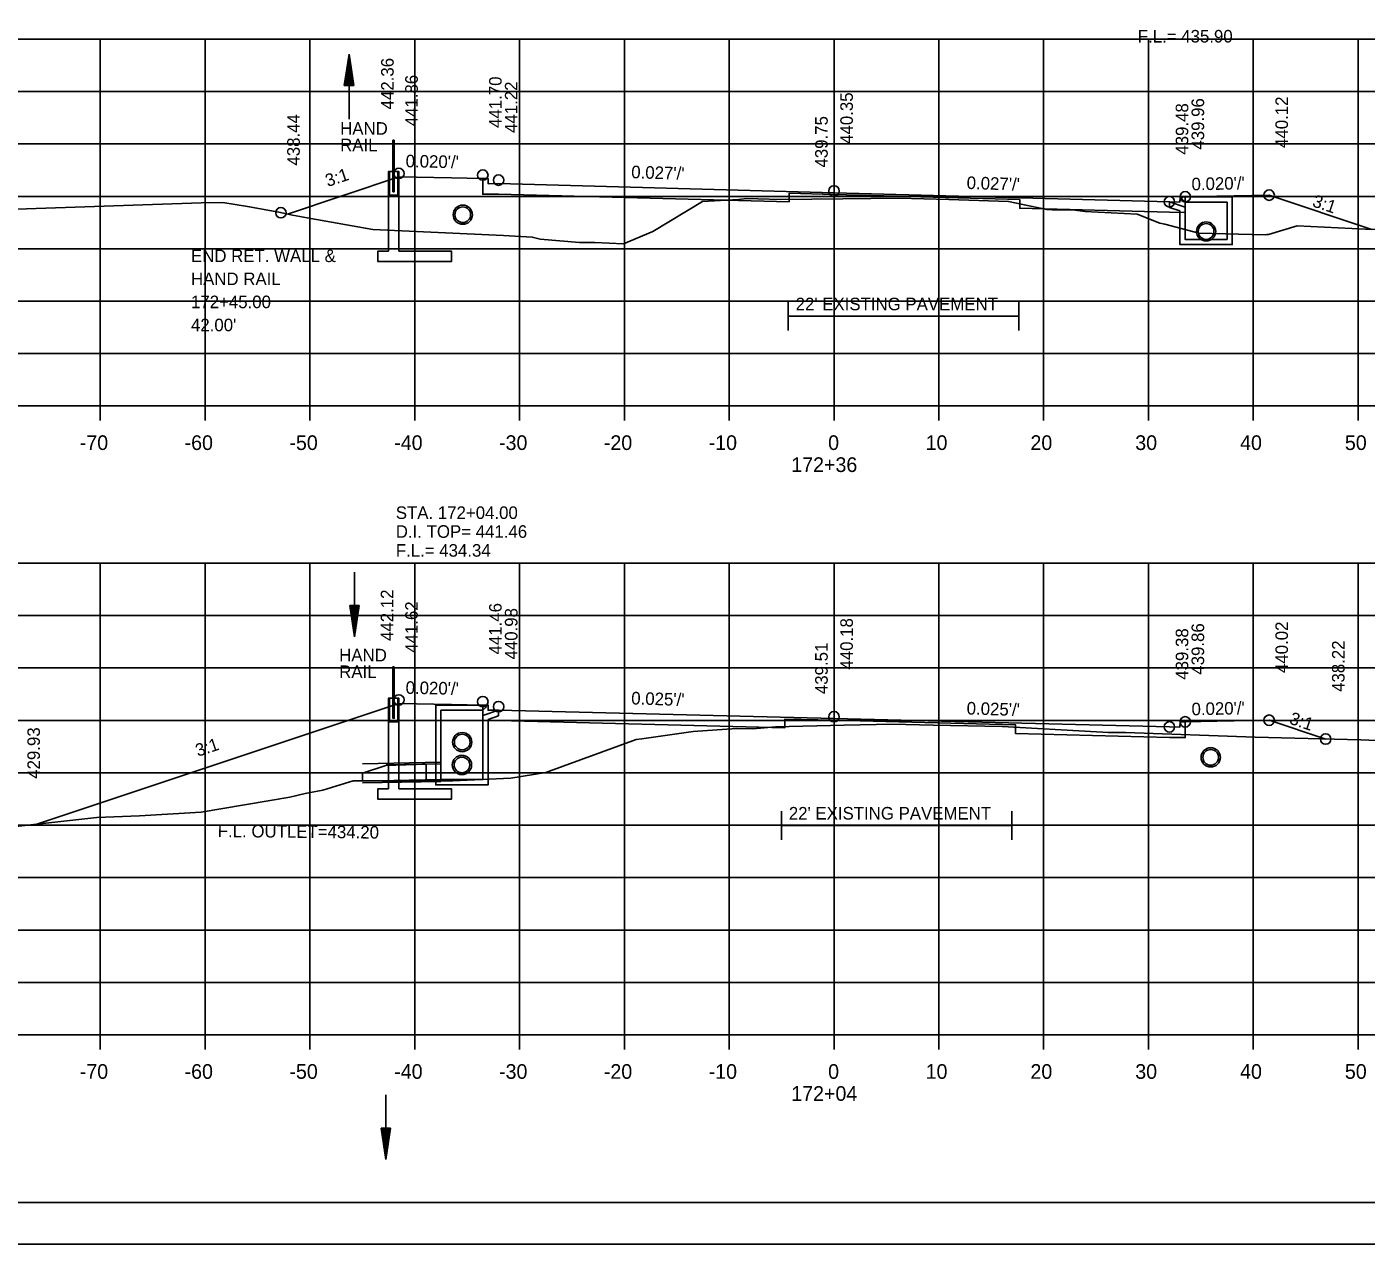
# Model space of a CAD drawing. Extents: x 1538688 to 1540766, y 656250 to 671912.
# Drawn here: x 1538781.2 to 1538909, y 669991.5 to 670107.7 of the extents above; entities that cross this region are included whole.
import ezdxf

# ---------------------------------------------------------------- set-up
doc = ezdxf.new("R2010")
doc.units = 0
for name, color, linetype in [('15', 7, 'Continuous'), ('18', 7, 'Continuous'), ('20', 7, 'Continuous'), ('22', 7, 'Continuous'), ('26', 7, 'Continuous'), ('39', 7, 'Continuous'), ('40', 7, 'Continuous'), ('41', 7, 'Continuous'), ('42', 7, 'Continuous'), ('7', 7, 'Continuous'), ('Borings', 7, 'Continuous'), ('Horizontal Alignment', 7, 'Continuous'), ('RipRap', 7, 'Continuous')]:
    doc.layers.add(name, color=color, linetype=linetype)

msp = doc.modelspace()

# ---------------------------------------------------------------- linework, layer by layer
at = {"layer": '15'}
for p, q in [((1538811.46, 670102.08), (1538811.91, 670105.08)), ((1538811.53, 670102.08), (1538811.91, 670104.58)), ((1538812.36, 670102.08), (1538811.91, 670105.08)), ((1538812.28, 670102.08), (1538811.91, 670104.58)), ((1538811.61, 670102.08), (1538811.91, 670104.06)), ((1538811.69, 670102.08), (1538811.91, 670103.56)), ((1538811.76, 670102.08), (1538811.91, 670103.05)), ((1538812.21, 670102.08), (1538811.91, 670104.06)), ((1538812.13, 670102.08), (1538811.91, 670103.56)), ((1538812.06, 670102.08), (1538811.91, 670103.05)), ((1538811.46, 670102.08), (1538812.36, 670102.08)), ((1538811.84, 670102.08), (1538811.91, 670102.55)), ((1538811.98, 670102.08), (1538811.91, 670102.55)), ((1538811.99, 670052.47), (1538812.44, 670049.47)), ((1538811.99, 670052.47), (1538812.89, 670052.47)), ((1538812.07, 670052.47), (1538812.44, 670049.97)), ((1538812.15, 670052.47), (1538812.44, 670050.48)), ((1538812.22, 670052.47), (1538812.44, 670050.98)), ((1538812.3, 670052.47), (1538812.44, 670051.49)), ((1538812.37, 670052.47), (1538812.44, 670051.99)), ((1538812.89, 670052.47), (1538812.44, 670049.47)), ((1538812.59, 670052.47), (1538812.44, 670051.49)), ((1538812.74, 670052.47), (1538812.44, 670050.48)), ((1538812.82, 670052.47), (1538812.44, 670049.97)), ((1538812.67, 670052.47), (1538812.44, 670050.98)), ((1538812.52, 670052.47), (1538812.44, 670051.99)), ((1538814.96, 670002.6), (1538815.41, 669999.6)), ((1538814.96, 670002.6), (1538815.86, 670002.6)), ((1538815.03, 670002.6), (1538815.41, 670000.1)), ((1538815.11, 670002.6), (1538815.41, 670000.62)), ((1538815.18, 670002.6), (1538815.41, 670001.12)), ((1538815.26, 670002.6), (1538815.41, 670001.63)), ((1538815.34, 670002.6), (1538815.41, 670002.13)), ((1538815.86, 670002.6), (1538815.41, 669999.6)), ((1538815.55, 670002.6), (1538815.41, 670001.63)), ((1538815.71, 670002.6), (1538815.41, 670000.62)), ((1538815.78, 670002.6), (1538815.41, 670000.1)), ((1538815.63, 670002.6), (1538815.41, 670001.12)), ((1538815.48, 670002.6), (1538815.41, 670002.13))]:
    msp.add_line(p, q, dxfattribs=at)
at = {"layer": '18'}
for points in [[(1538780.22, 670090.3), (1538797.81, 670090.89), (1538799.86, 670090.94), (1538802.23, 670090.54), (1538805.22, 670089.99), (1538806.52, 670089.72), (1538808.26, 670089.39), (1538814.19, 670088.36), (1538826.65, 670087.78), (1538829.39, 670087.63), (1538830.16, 670087.44), (1538833.89, 670087.1), (1538835.36, 670087.1), (1538838.11, 670086.98), (1538840.89, 670088.16), (1538845.62, 670091.01), (1538849.08, 670091.21), (1538849.87, 670091.3), (1538850.91, 670091.27), (1538853.09, 670091.21), (1538859.03, 670091.27), (1538864.37, 670091.35), (1538869.13, 670091.22), (1538874.83, 670091.02), (1538876.81, 670090.6), (1538878.47, 670090.25), (1538879, 670090.21), (1538880.92, 670090.21), (1538882.13, 670090.07), (1538887.09, 670089.81), (1538889.25, 670088.96), (1538889.74, 670088.87), (1538893, 670087.99), (1538899.31, 670087.85), (1538899.47, 670087.86), (1538899.54, 670087.88), (1538899.63, 670087.88), (1538902.37, 670088.7), (1538908.89, 670088.37), (1538909.95, 670088.36)], [(1538777.51, 670031.1), (1538787.84, 670032.24), (1538791.91, 670032.39), (1538797.79, 670032.75), (1538806.26, 670034.18), (1538807.72, 670034.52), (1538809.42, 670034.84), (1538812.29, 670035.73), (1538821.8, 670035.74), (1538827.36, 670035.99), (1538830.67, 670036.53), (1538839.31, 670039.68), (1538839.83, 670039.76), (1538844.75, 670040.45), (1538848.89, 670040.75), (1538850.45, 670040.69), (1538852.59, 670040.89), (1538859.15, 670041.04), (1538863.73, 670041.15), (1538867.64, 670041.07), (1538874.22, 670040.93), (1538883.23, 670040.43), (1538883.84, 670040.38), (1538884.35, 670040.36), (1538885.99, 670040.34), (1538898.37, 670039.91), (1538908.43, 670039.64), (1538909.97, 670039.59)]]:
    msp.add_lwpolyline(points, dxfattribs=at)
at = {"layer": '20'}
for points in [[(1538806.03, 670089.82), (1538816.67, 670093.37), (1538821.67, 670093.27), (1538824.67, 670093.21), (1538825.17, 670093.21), (1538825.18, 670092.71), (1538826.18, 670092.73), (1538858.18, 670091.86), (1538890.18, 670090.99), (1538891.18, 670090.97), (1538891.19, 670091.47), (1538891.69, 670091.47), (1538894.69, 670091.53), (1538899.69, 670091.63), (1538909.48, 670088.36)], [(1538816.67, 670093.7), (1538816.67, 670093.87), (1538815.67, 670093.87), (1538815.67, 670086.29), (1538814.67, 670086.29), (1538814.67, 670085.29), (1538821.67, 670085.29), (1538821.67, 670086.29), (1538816.67, 670086.29), (1538816.67, 670093.7)], [(1538891.69, 670091.47), (1538891.69, 670089.97), (1538890.18, 670089.99), (1538875.9, 670090.38), (1538875.9, 670091.21), (1538858.18, 670091.69), (1538853.9, 670091.81), (1538853.9, 670090.98), (1538826.18, 670091.73), (1538824.67, 670091.71), (1538824.67, 670093.21)], [(1538782.11, 670031.61), (1538816.67, 670043.13), (1538821.67, 670043.03), (1538824.67, 670042.97), (1538825.17, 670042.97), (1538825.18, 670042.47), (1538826.18, 670042.49), (1538858.18, 670041.69), (1538890.18, 670040.89), (1538891.18, 670040.87), (1538891.19, 670041.37), (1538891.69, 670041.37), (1538894.69, 670041.43), (1538899.69, 670041.53), (1538905.09, 670039.73)], [(1538816.67, 670043.46), (1538816.67, 670043.63), (1538815.67, 670043.63), (1538815.67, 670034.98), (1538814.67, 670034.98), (1538814.67, 670033.98), (1538821.67, 670033.98), (1538821.67, 670034.98), (1538816.67, 670034.98), (1538816.67, 670043.46)], [(1538891.69, 670041.37), (1538891.69, 670039.87), (1538890.18, 670039.89), (1538875.49, 670040.26), (1538875.49, 670041.09), (1538858.18, 670041.52), (1538853.49, 670041.64), (1538853.49, 670040.81), (1538826.18, 670041.49), (1538824.67, 670041.47), (1538824.67, 670042.97)]]:
    msp.add_lwpolyline(points, dxfattribs=at)
at = {"layer": '22'}
for p, q in [((1538718.18, 670106.51), (1538998.18, 670106.51)), ((1538788.18, 670071.51), (1538788.18, 670106.51)), ((1538798.18, 670071.51), (1538798.18, 670106.51)), ((1538808.18, 670071.51), (1538808.18, 670106.51)), ((1538818.18, 670071.51), (1538818.18, 670106.51)), ((1538828.18, 670071.51), (1538828.18, 670106.51)), ((1538838.18, 670071.51), (1538838.18, 670106.51)), ((1538848.18, 670071.51), (1538848.18, 670106.51)), ((1538858.18, 670071.51), (1538858.18, 670106.51)), ((1538868.18, 670071.51), (1538868.18, 670106.51)), ((1538878.18, 670071.51), (1538878.18, 670106.51)), ((1538888.18, 670071.51), (1538888.18, 670106.51)), ((1538898.18, 670071.51), (1538898.18, 670106.51)), ((1538908.18, 670071.51), (1538908.18, 670106.51)), ((1538718.18, 670101.51), (1538998.18, 670101.51)), ((1538718.18, 670096.51), (1538998.18, 670096.51)), ((1538718.18, 670091.51), (1538998.18, 670091.51)), ((1538718.18, 670086.51), (1538998.18, 670086.51)), ((1538718.18, 670081.51), (1538998.18, 670081.51)), ((1538718.18, 670076.51), (1538998.18, 670076.51)), ((1538718.18, 670071.51), (1538998.18, 670071.51)), ((1538718.18, 670056.51), (1538998.18, 670056.51)), ((1538788.18, 670011.51), (1538788.18, 670056.51)), ((1538798.18, 670011.51), (1538798.18, 670056.51)), ((1538808.18, 670011.51), (1538808.18, 670056.51)), ((1538818.18, 670011.51), (1538818.18, 670056.51)), ((1538828.18, 670011.51), (1538828.18, 670056.51)), ((1538838.18, 670011.51), (1538838.18, 670056.51)), ((1538848.18, 670011.51), (1538848.18, 670056.51)), ((1538858.18, 670011.51), (1538858.18, 670056.51)), ((1538868.18, 670011.51), (1538868.18, 670056.51)), ((1538878.18, 670011.51), (1538878.18, 670056.51)), ((1538888.18, 670011.51), (1538888.18, 670056.51)), ((1538898.18, 670011.51), (1538898.18, 670056.51)), ((1538908.18, 670011.51), (1538908.18, 670056.51)), ((1538718.18, 670051.51), (1538998.18, 670051.51)), ((1538718.18, 670046.51), (1538998.18, 670046.51)), ((1538718.18, 670041.51), (1538998.18, 670041.51)), ((1538718.18, 670036.51), (1538998.18, 670036.51)), ((1538718.18, 670031.51), (1538998.18, 670031.51)), ((1538718.18, 670026.51), (1538998.18, 670026.51)), ((1538718.18, 670021.51), (1538998.18, 670021.51)), ((1538718.18, 670016.51), (1538998.18, 670016.51)), ((1538718.18, 670011.51), (1538998.18, 670011.51))]:
    msp.add_line(p, q, dxfattribs=at)
at = {"layer": '26'}
for p, q in [((1538820.68, 670037.52), (1538813.18, 670037.38)), ((1538820.68, 670035.69), (1538813.18, 670035.55)), ((1538687.78, 669991.53), (1539021.11, 669991.53))]:
    msp.add_line(p, q, dxfattribs=at)
msp.add_lwpolyline([(1538687.77, 670204.87), (1539021.11, 670204.87), (1539021.11, 669991.53), (1538687.77, 669991.53)], close=True, dxfattribs=at)
for centre, radius in [((1538816.67, 670093.7), 0.5), ((1538824.67, 670093.54), 0.5), ((1538826.18, 670093.06), 0.5), ((1538858.18, 670092.02), 0.5), ((1538890.18, 670090.99), 0.5), ((1538891.69, 670091.47), 0.5), ((1538899.69, 670091.63), 0.5), ((1538805.41, 670089.95), 0.5), ((1538822.76, 670089.76), 0.917), ((1538893.68, 670088.16), 0.917), ((1538893.68, 670088.16), 0.917), ((1538816.67, 670043.46), 0.5), ((1538824.67, 670043.3), 0.5), ((1538826.18, 670042.82), 0.5), ((1538858.18, 670041.86), 0.5), ((1538891.69, 670041.37), 0.5), ((1538899.69, 670041.53), 0.5), ((1538822.71, 670039.44), 0.917), ((1538890.18, 670040.89), 0.5), ((1538905.09, 670039.73), 0.5), ((1538822.68, 670037.26), 0.917), ((1538822.68, 670037.26), 0.917), ((1538894.12, 670037.98), 0.917)]:
    msp.add_circle(centre, radius, dxfattribs=at)
at = {"layer": '39'}
for p, q in [((1538811.91, 670098.89), (1538811.91, 670105.08)), ((1538891.34, 670091.31), (1538891.43, 670091.47)), ((1538896.18, 670091.47), (1538891.43, 670091.47)), ((1538896.18, 670089.97), (1538896.18, 670091.47)), ((1538890.18, 670090.99), (1538891.68, 670090.47)), ((1538890.18, 670090.46), (1538891.18, 670090.12)), ((1538891.18, 670089.97), (1538891.18, 670090.12)), ((1538891.34, 670091.31), (1538891.68, 670090.97)), ((1538895.68, 670090.97), (1538891.68, 670090.97)), ((1538891.68, 670089.97), (1538891.68, 670090.47)), ((1538895.68, 670089.97), (1538895.68, 670090.97)), ((1538812.44, 670055.65), (1538812.44, 670049.47)), ((1538820.18, 670042.97), (1538824.93, 670042.97)), ((1538820.18, 670041.47), (1538820.18, 670042.97)), ((1538825.01, 670042.8), (1538824.93, 670042.97)), ((1538820.68, 670041.47), (1538820.68, 670042.47)), ((1538820.68, 670042.47), (1538824.68, 670042.47)), ((1538825.01, 670042.8), (1538824.68, 670042.47)), ((1538826.18, 670042.49), (1538824.68, 670041.97)), ((1538824.68, 670041.47), (1538824.68, 670041.97)), ((1538826.18, 670041.96), (1538825.18, 670041.61)), ((1538825.18, 670041.47), (1538825.18, 670041.61)), ((1538820.68, 670037.36), (1538815.46, 670037.26)), ((1538820.68, 670035.86), (1538813.18, 670035.71)), ((1538815.41, 670005.79), (1538815.41, 669999.6))]:
    msp.add_line(p, q, dxfattribs=at)
for points in [[(1538890.18, 670090.46), (1538890.18, 670090.99)], [(1538896.18, 670089.97), (1538896.18, 670086.91), (1538893.68, 670086.91), (1538891.18, 670086.91), (1538891.18, 670089.97)], [(1538895.68, 670089.97), (1538895.68, 670087.41), (1538893.68, 670087.41), (1538891.68, 670087.41), (1538891.68, 670089.97)], [(1538825.18, 670041.61), (1538825.18, 670035.36), (1538822.68, 670035.36), (1538820.18, 670035.36), (1538820.18, 670041.8)], [(1538824.68, 670041.8), (1538824.68, 670035.86), (1538822.68, 670035.86), (1538820.68, 670035.86), (1538820.68, 670041.8)], [(1538826.18, 670041.96), (1538826.18, 670042.49)], [(1538819.26, 670035.83), (1538819.26, 670037.32), (1538815.43, 670037.21), (1538813.18, 670036.46), (1538813.18, 670035.71)]]:
    msp.add_lwpolyline(points, dxfattribs=at)
for centre in [(1538822.76, 670089.76), (1538893.68, 670088.16), (1538893.68, 670088.16), (1538822.71, 670039.44), (1538822.68, 670037.26), (1538822.68, 670037.26), (1538894.12, 670037.98)]:
    msp.add_circle(centre, 0.75, dxfattribs=at)
at = {"layer": '41'}
for points in [[(1538816.23, 670096.87), (1538816.23, 670091.95), (1538816.1, 670091.95), (1538816.1, 670096.87), (1538816.23, 670096.87)], [(1538816.1, 670093.87), (1538815.77, 670093.87), (1538815.77, 670091.62), (1538816.56, 670091.62), (1538816.56, 670093.87), (1538816.23, 670093.87)], [(1538816.23, 670046.63), (1538816.23, 670041.71), (1538816.1, 670041.71), (1538816.1, 670046.63), (1538816.23, 670046.63)], [(1538816.1, 670043.63), (1538815.77, 670043.63), (1538815.77, 670041.38), (1538816.56, 670041.38), (1538816.56, 670043.63), (1538816.23, 670043.63)]]:
    msp.add_lwpolyline(points, dxfattribs=at)
at = {"layer": '7'}
for p, q in [((1538853.82, 670081.45), (1538853.82, 670078.7)), ((1538875.82, 670081.45), (1538875.82, 670078.7)), ((1538875.82, 670080.08), (1538853.82, 670080.08)), ((1538853.16, 670032.86), (1538853.16, 670030.12)), ((1538875.16, 670032.86), (1538875.16, 670030.12)), ((1538875.16, 670031.49), (1538853.16, 670031.49))]:
    msp.add_line(p, q, dxfattribs=at)
at = {"layer": 'Borings'}
for p, q in [((1538718.18, 670071.51), (1538998.18, 670071.51)), ((1538788.18, 670070.11), (1538788.18, 670071.51)), ((1538798.18, 670070.11), (1538798.18, 670071.51)), ((1538808.18, 670070.11), (1538808.18, 670071.51)), ((1538818.18, 670070.11), (1538818.18, 670071.51)), ((1538828.18, 670070.11), (1538828.18, 670071.51)), ((1538838.18, 670070.11), (1538838.18, 670071.51)), ((1538848.18, 670070.11), (1538848.18, 670071.51)), ((1538858.18, 670070.11), (1538858.18, 670071.51)), ((1538868.18, 670070.11), (1538868.18, 670071.51)), ((1538878.18, 670070.11), (1538878.18, 670071.51)), ((1538888.18, 670070.11), (1538888.18, 670071.51)), ((1538898.18, 670070.11), (1538898.18, 670071.51)), ((1538908.18, 670070.11), (1538908.18, 670071.51)), ((1538718.18, 670011.51), (1538998.18, 670011.51)), ((1538788.18, 670010.11), (1538788.18, 670011.51)), ((1538798.18, 670010.11), (1538798.18, 670011.51)), ((1538808.18, 670010.11), (1538808.18, 670011.51)), ((1538818.18, 670010.11), (1538818.18, 670011.51)), ((1538828.18, 670010.11), (1538828.18, 670011.51)), ((1538838.18, 670010.11), (1538838.18, 670011.51)), ((1538848.18, 670010.11), (1538848.18, 670011.51)), ((1538858.18, 670010.11), (1538858.18, 670011.51)), ((1538868.18, 670010.11), (1538868.18, 670011.51)), ((1538878.18, 670010.11), (1538878.18, 670011.51)), ((1538888.18, 670010.11), (1538888.18, 670011.51)), ((1538898.18, 670010.11), (1538898.18, 670011.51)), ((1538908.18, 670010.11), (1538908.18, 670011.51))]:
    msp.add_line(p, q, dxfattribs=at)
at = {"layer": 'RipRap'}
msp.add_line((1539016.36, 669995.51), (1538700.18, 669995.51), dxfattribs=at)

# ---------------------------------------------------------------- texts
at = {"layer": '26'}
for s, rotation, p in [('438.44', 90, (1538807.21, 670094.45)), ('3:1', 18.4349, (1538809.88, 670092.4)), ('429.93', 90, (1538782.42, 670035.94)), ('3:1', 18.4349, (1538797.49, 670038.03))]:
    msp.add_text(s, height=1.2, rotation=rotation, dxfattribs=at).set_placement(p)
at = {"layer": '40'}
for s, p in [('F.L.= 435.90', (1538887.16, 670106.19)), ('STA. 172+04.00', (1538816.37, 670060.73)), ('D.I. TOP= 441.46', (1538816.37, 670058.93)), ('F.L.= 434.34', (1538816.37, 670057.13))]:
    msp.add_text(s, height=1.2, dxfattribs=at).set_placement(p)
msp.add_text('F.L. OUTLET=434.20', height=1.2, rotation=359.4245, dxfattribs=at).set_placement((1538799.38, 670030.38))
at = {"layer": '41'}
for s, p in [('442.36', (1538816.17, 670099.81)), ('441.86', (1538818.47, 670098.2)), ('441.70', (1538826.47, 670098.04)), ('441.22', (1538827.98, 670097.56)), ('440.35', (1538859.98, 670096.52)), ('439.48', (1538891.98, 670095.49)), ('439.96', (1538893.49, 670095.97)), ('440.12', (1538901.49, 670096.13)), ('439.75', (1538857.58, 670094.26)), ('442.12', (1538816.14, 670049.09)), ('441.62', (1538818.47, 670047.96)), ('441.46', (1538826.47, 670047.8)), ('440.98', (1538827.98, 670047.32)), ('440.18', (1538859.98, 670046.36)), ('439.86', (1538893.49, 670045.87)), ('440.02', (1538901.49, 670046.03)), ('439.38', (1538891.98, 670045.39)), ('439.51', (1538857.58, 670044.02)), ('438.22', (1538906.89, 670044.23))]:
    msp.add_text(s, height=1.2, rotation=90, dxfattribs=at).set_placement(p)
for s, p in [('HAND', (1538811.06, 670097.39)), ('RAIL', (1538811.06, 670095.81)), ('HAND', (1538810.97, 670047.14)), ('RAIL', (1538810.97, 670045.55))]:
    msp.add_text(s, height=1.2, dxfattribs=at).set_placement(p)
at = {"layer": '42'}
for s, rotation, p in [("0.020'/'", 358.8542, (1538817.3, 670094.29)), ("0.027'/'", 358.1478, (1538838.82, 670093.25)), ("0.027'/'", 358.1478, (1538870.82, 670092.22)), ("0.020'/'", 1.1458, (1538892.3, 670092.08)), ('3:1', 341.5651, (1538903.74, 670090.57)), ("0.020'/'", 358.8542, (1538817.3, 670044.05)), ("0.025'/'", 358.2767, (1538838.82, 670043.04)), ("0.025'/'", 358.2767, (1538870.82, 670042.08)), ("0.020'/'", 1.1458, (1538892.3, 670041.99)), ('3:1', 341.5651, (1538901.55, 670041.21))]:
    msp.add_text(s, height=1.2, rotation=rotation, dxfattribs=at).set_placement(p)
at = {"layer": '7'}
for s, p in [('END RET. WALL &', (1538796.83, 670085.24)), ('HAND RAIL', (1538796.83, 670083.04)), ('172+45.00', (1538796.83, 670080.84)), ("22' EXISTING PAVEMENT", (1538854.52, 670080.64)), ("42.00'", (1538796.83, 670078.64)), ("22' EXISTING PAVEMENT", (1538853.87, 670032.05))]:
    msp.add_text(s, height=1.2, dxfattribs=at).set_placement(p)
at = {"layer": 'Horizontal Alignment'}
for s, p in [('-70', (1538786.22, 670067.31)), ('-60', (1538796.22, 670067.31)), ('-50', (1538806.22, 670067.31)), ('-40', (1538816.22, 670067.31)), ('-30', (1538826.22, 670067.31)), ('-20', (1538836.22, 670067.31)), ('-10', (1538846.22, 670067.31)), ('0', (1538857.62, 670067.31)), ('10', (1538866.92, 670067.31)), ('20', (1538876.92, 670067.31)), ('30', (1538886.92, 670067.31)), ('40', (1538896.92, 670067.31)), ('50', (1538906.92, 670067.31)), ('172+36', (1538854.1, 670065.21)), ('-70', (1538786.22, 670007.31)), ('-60', (1538796.22, 670007.31)), ('-50', (1538806.22, 670007.31)), ('-40', (1538816.22, 670007.31)), ('-30', (1538826.22, 670007.31)), ('-20', (1538836.22, 670007.31)), ('-10', (1538846.22, 670007.31)), ('0', (1538857.62, 670007.31)), ('10', (1538866.92, 670007.31)), ('20', (1538876.92, 670007.31)), ('30', (1538886.92, 670007.31)), ('40', (1538896.92, 670007.31)), ('50', (1538906.92, 670007.31)), ('172+04', (1538854.1, 670005.21))]:
    msp.add_text(s, height=1.4, dxfattribs=at).set_placement(p)

doc.saveas('drawing.dxf')
